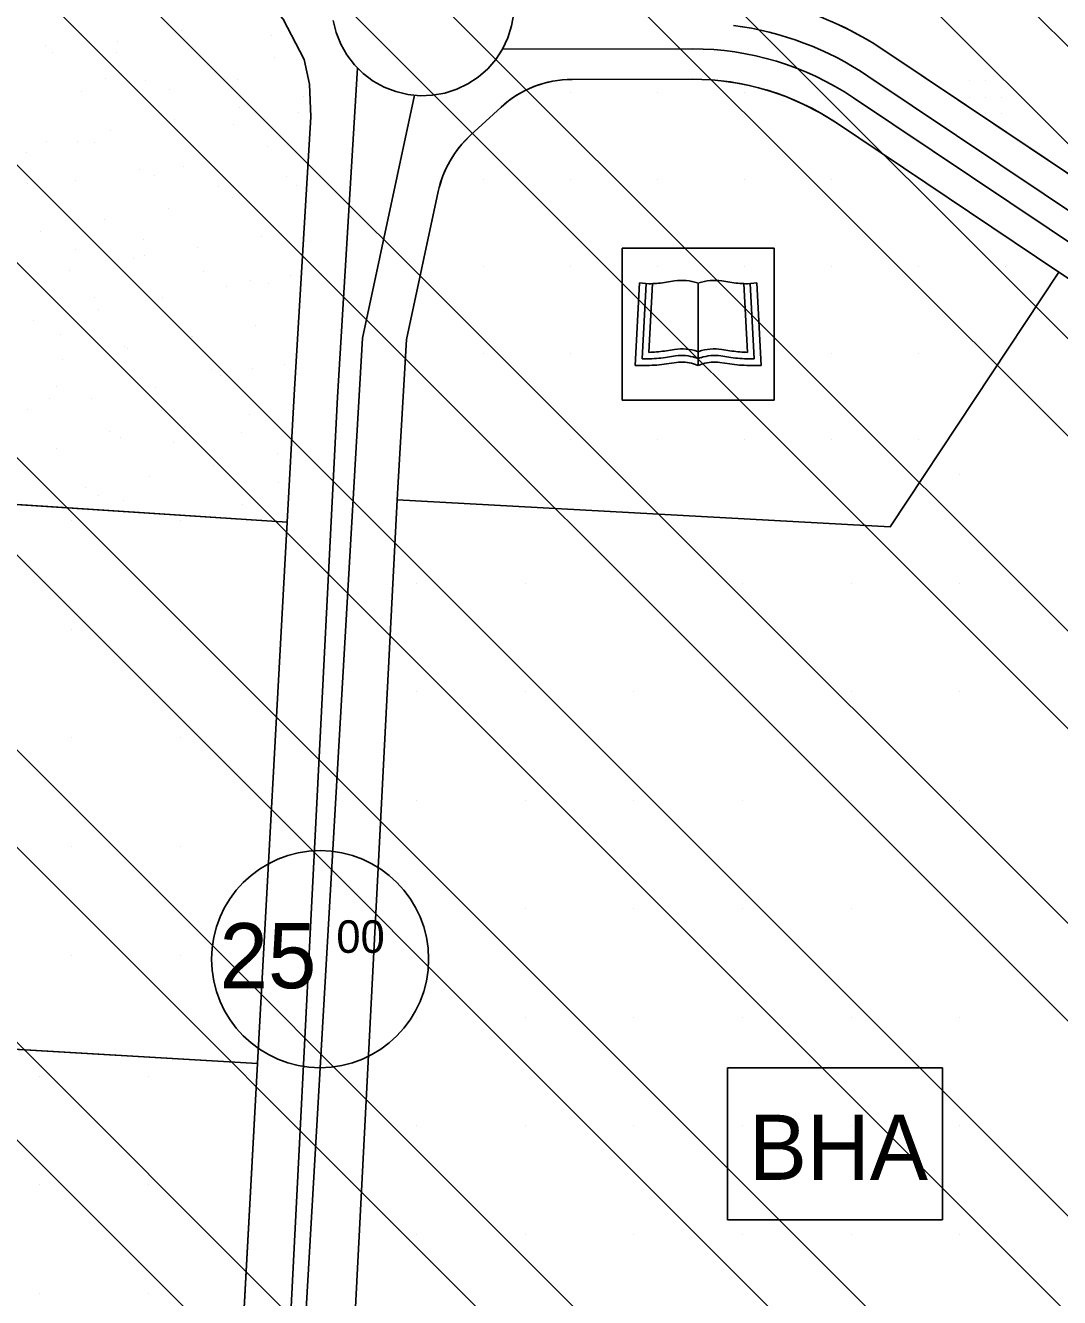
# Model space of a CAD drawing. Extents: x 419109 to 421295, y 4452223 to 4457798.
# Drawn here: x 420824.7 to 421062.9, y 4455373.6 to 4455666.6 of the extents above; entities that cross this region are included whole.
import ezdxf

# ---------------------------------------------------------------- set-up
doc = ezdxf.new("R2010")
doc.units = 0
for name, color, linetype in [('ADAKENARI', 7, 'Continuous'), ('KALDIRIM_FAT', 7, 'Continuous'), ('KD_DAIRE', 7, 'Continuous'), ('KD_YGEN', 7, 'Continuous'), ('PL_AYA_FUAR', 7, 'Continuous'), ('PL_K_BHA', 7, 'Continuous'), ('PL_KAMU_HİZMET_ALANI', 7, 'Continuous'), ('PL_SAY_KULTUR_TESIS', 7, 'Continuous'), ('PL_T_GUNUBIRLIK', 7, 'Continuous'), ('SEMBOL_FAT', 7, 'Continuous'), ('SN_TR_SIVILASMA', 7, 'Continuous'), ('TRFAT_BHA', 7, 'Continuous'), ('TRFAT_GUNUBİRLİK', 7, 'Continuous'), ('TRFAT_KHA', 7, 'Continuous'), ('TRFAT_KULTURELTESIS', 7, 'Continuous'), ('TRFAT_PARKALANI', 7, 'Continuous')]:
    doc.layers.add(name, color=color, linetype=linetype)

msp = doc.modelspace()

# ---------------------------------------------------------------- linework, layer by layer
at = {"layer": 'ADAKENARI'}
for p, q in [((420884.04, 4455668.02), (420888.93, 4455658.72)), ((420888.93, 4455658.72), (420890.16, 4455653.06)), ((421139.27, 4455582.57), (421022.63, 4455660.74)), ((420890.16, 4455653.06), (420890.46, 4455645.54)), ((420950.6, 4455654.17), (420978.29, 4455654.2)), ((420927.22, 4455641.3), (420934.26, 4455647.78)), ((420890.46, 4455645.54), (420886.58, 4455581.52)), ((421062.73, 4455609.79), (421011.5, 4455644.12)), ((420912.47, 4455594.25), (420919.79, 4455628.31)), ((421023.86, 4455551.11), (421062.73, 4455609.79)), ((421136.72, 4455560.21), (421062.73, 4455609.79)), ((420910.45, 4455560.12), (420912.47, 4455594.25)), ((420886.58, 4455581.52), (420884.98, 4455552.19)), ((420884.98, 4455552.19), (420718.56, 4455563.04)), ((420910.3, 4455557.31), (420910.45, 4455560.12)), ((420900, 4455356.91), (420910.3, 4455557.31)), ((420910.3, 4455557.31), (421023.86, 4455551.11)), ((420884.98, 4455552.19), (420878.18, 4455427.47)), ((420710.4, 4455437.34), (420878.18, 4455427.47)), ((420878.18, 4455427.47), (420861.99, 4455130.83))]:
    msp.add_line(p, q, dxfattribs=at)
for centre, radius, start, end in [((420978.36, 4455594.67), 79.53, 56.1721, 73.7808), ((420950.63, 4455630), 24.17, 90.0666, 132.622), ((420978.36, 4455594.67), 59.53, 56.1721, 90.0666), ((420943.95, 4455623.11), 24.71, 132.622, 167.8685)]:
    msp.add_arc(centre, radius, start, end, dxfattribs=at)
at = {"layer": 'KALDIRIM_FAT'}
for p, q in [((420895.58, 4455667.74), (420896.27, 4455664.96)), ((420936.68, 4455666.48), (420937.16, 4455669.3)), ((420896.27, 4455664.96), (420897.33, 4455662.29)), ((420935.83, 4455663.74), (420936.68, 4455666.48)), ((420897.33, 4455662.29), (420898.74, 4455659.8)), ((420934.6, 4455661.15), (420935.83, 4455663.74)), ((420898.74, 4455659.8), (420900.48, 4455657.52)), ((420931.17, 4455656.58), (420933.04, 4455658.75)), ((420933.04, 4455658.75), (420934.6, 4455661.15)), ((420934.6, 4455661.15), (420978.28, 4455661.2)), ((420901.16, 4455656.85), (420896.56, 4455580.94)), ((420900.48, 4455657.52), (420902.52, 4455655.5)), ((420929.01, 4455654.69), (420931.17, 4455656.58)), ((420902.52, 4455655.5), (420904.81, 4455653.78)), ((420904.81, 4455653.78), (420907.31, 4455652.38)), ((420924.04, 4455651.87), (420926.62, 4455653.11)), ((420926.62, 4455653.11), (420929.01, 4455654.69)), ((421271.44, 4455485.57), (421018.73, 4455654.92)), ((420902.32, 4455594.59), (420914.34, 4455650.52)), ((420907.31, 4455652.38), (420909.98, 4455651.34)), ((420909.98, 4455651.34), (420912.77, 4455650.67)), ((420912.77, 4455650.67), (420915.62, 4455650.39)), ((420915.62, 4455650.39), (420918.48, 4455650.5)), ((420918.48, 4455650.5), (420921.31, 4455650.99)), ((420921.31, 4455650.99), (420924.04, 4455651.87)), ((421268.1, 4455480.59), (421015.39, 4455649.94)), ((420885.7, 4455308.35), (420902.32, 4455594.59)), ((420896.56, 4455580.94), (420882.25, 4455300.18))]:
    msp.add_line(p, q, dxfattribs=at)
for radius, end in [(72.53, 82.5187), (66.53, 90.0666)]:
    msp.add_arc((420978.36, 4455594.67), radius, 56.1721, end, dxfattribs=at)
at = {"layer": 'KD_DAIRE'}
msp.add_circle((420892.57, 4455451.53), 25, dxfattribs=at)
at = {"layer": 'PL_AYA_FUAR'}
msp.add_lwpolyline([(420787.06, 4455778.4), (420884.04, 4455668.02), (420888.93, 4455658.72), (420890.16, 4455653.06), (420890.46, 4455645.54), (420886.58, 4455581.52), (420884.98, 4455552.19), (420718.56, 4455563.04)], dxfattribs=at)
at = {"layer": 'PL_K_BHA'}
for p, q in [((421062.73, 4455609.79), (421023.86, 4455551.11)), ((421136.72, 4455560.21), (421062.73, 4455609.79)), ((420910.3, 4455557.31), (420900, 4455356.91)), ((421023.86, 4455551.11), (420910.3, 4455557.31))]:
    msp.add_line(p, q, dxfattribs=at)
msp.add_lwpolyline([(420710.4, 4455437.34), (420718.56, 4455563.04), (420884.98, 4455552.19), (420878.18, 4455427.47)], close=True, dxfattribs=at)
at = {"layer": 'PL_KAMU_HİZMET_ALANI'}
msp.add_lwpolyline([(420705.27, 4455005.33), (420707.29, 4455006.2), (420751.48, 4455032.99), (420769.07, 4455051.2), (420804.89, 4455072.7), (420840.78, 4455094.99), (420847.65, 4455100.22), (420853.39, 4455106.67), (420857.79, 4455114.1), (420861.99, 4455130.83), (420878.18, 4455427.47), (420710.4, 4455437.34), (420545.42, 4455447.04), (420544.85, 4455437.97), (420540.37, 4455429.06), (420482.57, 4455314.58), (420453.85, 4455245.63), (420452.99, 4455236.3), (420611.77, 4455234.39), (420610.24, 4455191.26), (420608.01, 4455006.36)], dxfattribs=at)
at = {"layer": 'PL_SAY_KULTUR_TESIS'}
msp.add_lwpolyline([(421011.5, 4455644.12), (421062.73, 4455609.79), (421023.86, 4455551.11), (420910.3, 4455557.31), (420910.45, 4455560.12), (420912.47, 4455594.25), (420919.79, 4455628.31), (420920.26, 4455630.15), (420920.87, 4455631.95), (420921.62, 4455633.69), (420922.5, 4455635.38), (420923.5, 4455636.99), (420924.63, 4455638.52), (420925.87, 4455639.96), (420927.22, 4455641.3), (420934.26, 4455647.78), (420935.98, 4455649.22), (420937.83, 4455650.5), (420939.78, 4455651.6), (420941.83, 4455652.51), (420943.96, 4455653.23), (420946.14, 4455653.75), (420948.36, 4455654.06), (420950.6, 4455654.17), (420978.29, 4455654.2), (420982.69, 4455654.04), (420987.06, 4455653.56), (420991.39, 4455652.76), (420995.64, 4455651.64), (420999.81, 4455650.2), (421003.85, 4455648.47), (421007.75, 4455646.44)], close=True, dxfattribs=at)
at = {"layer": 'PL_T_GUNUBIRLIK'}
msp.add_lwpolyline([(421152.1, 4455679.21), (421144.29, 4455586.77), (421139.27, 4455582.57), (421022.63, 4455660.74), (421020.06, 4455662.39), (421017.43, 4455663.94), (421014.74, 4455665.39), (421012, 4455666.74)], dxfattribs=at)
at = {"layer": 'SEMBOL_FAT'}
for p, q in [((420962.14, 4455615.29), (420962.14, 4455580.29)), ((420962.14, 4455615.29), (420997.14, 4455615.29)), ((420997.14, 4455615.29), (420997.14, 4455580.29)), ((420965.14, 4455588.29), (420966.14, 4455607.29)), ((420968.3, 4455607.08), (420966.14, 4455607.29)), ((420966.72, 4455589.79), (420967.64, 4455607.14)), ((420968.3, 4455591.29), (420969.14, 4455607.13)), ((420971.91, 4455607.39), (420974.19, 4455607.74)), ((420979.64, 4455607.29), (420979.64, 4455588.29)), ((420987.38, 4455607.39), (420985.09, 4455607.74)), ((420990.98, 4455591.29), (420990.15, 4455607.13)), ((420990.98, 4455607.08), (420993.14, 4455607.29)), ((420992.56, 4455589.79), (420991.65, 4455607.14)), ((420994.14, 4455588.29), (420993.14, 4455607.29)), ((420971.91, 4455591.59), (420974.19, 4455591.94)), ((420979.5, 4455591.49), (420979.64, 4455591.45)), ((420979.78, 4455591.49), (420979.64, 4455591.45)), ((420987.38, 4455591.59), (420985.09, 4455591.94)), ((420965.14, 4455588.29), (420967.89, 4455588.29)), ((420966.72, 4455589.79), (420967.89, 4455589.79)), ((420972.14, 4455590.11), (420974.42, 4455590.46)), ((420972.37, 4455588.63), (420974.65, 4455588.98)), ((420978.56, 4455588.65), (420979.64, 4455588.29)), ((420979.03, 4455590.07), (420979.64, 4455589.87)), ((420980.25, 4455590.07), (420979.64, 4455589.87)), ((420980.73, 4455588.65), (420979.64, 4455588.29)), ((420986.92, 4455588.63), (420984.64, 4455588.98)), ((420987.15, 4455590.11), (420984.86, 4455590.46)), ((420992.56, 4455589.79), (420991.39, 4455589.79)), ((420994.14, 4455588.29), (420991.39, 4455588.29)), ((420962.14, 4455580.29), (420997.14, 4455580.29)), ((420986.42, 4455426.47), (420986.42, 4455391.47)), ((420986.42, 4455426.47), (421035.88, 4455426.47)), ((421035.88, 4455426.47), (421035.88, 4455391.47)), ((420986.42, 4455391.47), (421035.88, 4455391.47))]:
    msp.add_line(p, q, dxfattribs=at)
for points in [[(420968.3, 4455607.08), (420968.7, 4455607.09), (420969.16, 4455607.11), (420969.62, 4455607.13), (420970.08, 4455607.17), (420970.54, 4455607.21), (420971, 4455607.26), (420971.45, 4455607.32), (420971.91, 4455607.39)], [(420990.98, 4455607.08), (420990.59, 4455607.09), (420990.13, 4455607.11), (420989.67, 4455607.13), (420989.21, 4455607.17), (420988.75, 4455607.21), (420988.29, 4455607.26), (420987.83, 4455607.32), (420987.38, 4455607.39)], [(420968.3, 4455591.29), (420968.7, 4455591.3), (420969.16, 4455591.32), (420969.62, 4455591.34), (420970.08, 4455591.38), (420970.54, 4455591.42), (420971, 4455591.47), (420971.45, 4455591.53), (420971.91, 4455591.59)], [(420990.98, 4455591.29), (420990.59, 4455591.3), (420990.13, 4455591.32), (420989.67, 4455591.34), (420989.21, 4455591.38), (420988.75, 4455591.42), (420988.29, 4455591.47), (420987.83, 4455591.53), (420987.38, 4455591.59)]]:
    msp.add_lwpolyline(points, dxfattribs=at)
for centre, radius, start, end in [((420975.92, 4455596.53), 11.34, 71.5651, 98.7462), ((420983.37, 4455596.53), 11.34, 81.2538, 108.4349), ((420975.92, 4455580.73), 11.34, 71.5651, 98.7462), ((420983.37, 4455580.73), 11.34, 81.2538, 108.4349), ((420967.89, 4455617.69), 27.9, 270, 278.7462), ((420967.89, 4455617.69), 29.4, 270, 278.7462), ((420975.92, 4455580.73), 9.84, 71.5651, 98.7462), ((420975.92, 4455580.73), 8.34, 71.5651, 98.7462), ((420983.37, 4455580.73), 9.84, 81.2538, 108.4349), ((420983.37, 4455580.73), 8.34, 81.2538, 108.4349), ((420991.39, 4455617.69), 29.4, 261.2538, 270), ((420991.39, 4455617.69), 27.9, 261.2538, 270)]:
    msp.add_arc(centre, radius, start, end, dxfattribs=at)
at = {"layer": 'SN_TR_SIVILASMA'}
for p, q in [((421271.16, 4455455.4), (420227.3, 4456499.27)), ((421270.93, 4455433.18), (420221.05, 4456483.06)), ((421270.47, 4455388.74), (420206.08, 4456453.13)), ((421270.24, 4455366.53), (420198.6, 4456438.16)), ((421269.77, 4455322.09), (420183.63, 4456408.23)), ((421269.54, 4455299.87), (420176.15, 4456393.26)), ((421269.08, 4455255.43), (420161.18, 4456363.33)), ((421268.85, 4455233.21), (420151.38, 4456350.68)), ((421268.38, 4455188.77), (420123.47, 4456333.68)), ((421268.15, 4455166.56), (420116.87, 4456317.84)), ((421267.69, 4455122.12), (420103.66, 4456286.14)), ((421267.46, 4455099.9), (420097.06, 4456270.29)), ((421266.99, 4455055.46), (420083.86, 4456238.6)), ((421266.76, 4455033.24), (420079.94, 4456220.06)), ((421255.58, 4454999.52), (420079.94, 4456175.16)), ((421232.89, 4454999.76), (420079.94, 4456152.71))]:
    msp.add_line(p, q, dxfattribs=at)
at = {"layer": 'TRFAT_BHA'}
for p, q in [((421039.85, 4455563.16), (421039.85, 4455563.16)), ((420835.4, 4455552.47), (420835.4, 4455552.47)), ((420860.4, 4455552.47), (420860.4, 4455552.47)), ((420914.85, 4455538.16), (420914.85, 4455538.16)), ((420939.85, 4455538.16), (420939.85, 4455538.16)), ((420964.85, 4455538.16), (420964.85, 4455538.16)), ((420989.85, 4455538.16), (420989.85, 4455538.16)), ((421014.85, 4455538.16), (421014.85, 4455538.16)), ((421039.85, 4455538.16), (421039.85, 4455538.16)), ((420835.4, 4455527.47), (420835.4, 4455527.47)), ((420860.4, 4455527.47), (420860.4, 4455527.47)), ((420914.85, 4455513.16), (420914.85, 4455513.16)), ((420939.85, 4455513.16), (420939.85, 4455513.16)), ((420964.85, 4455513.16), (420964.85, 4455513.16)), ((420989.85, 4455513.16), (420989.85, 4455513.16)), ((421014.85, 4455513.16), (421014.85, 4455513.16)), ((421039.85, 4455513.16), (421039.85, 4455513.16)), ((420835.4, 4455502.47), (420835.4, 4455502.47)), ((420860.4, 4455502.47), (420860.4, 4455502.47)), ((420914.85, 4455488.16), (420914.85, 4455488.16)), ((420939.85, 4455488.16), (420939.85, 4455488.16)), ((420964.85, 4455488.16), (420964.85, 4455488.16)), ((420989.85, 4455488.16), (420989.85, 4455488.16)), ((421014.85, 4455488.16), (421014.85, 4455488.16)), ((421039.85, 4455488.16), (421039.85, 4455488.16)), ((420835.4, 4455477.47), (420835.4, 4455477.47)), ((420860.4, 4455477.47), (420860.4, 4455477.47)), ((420914.85, 4455463.16), (420914.85, 4455463.16)), ((420939.85, 4455463.16), (420939.85, 4455463.16)), ((420964.85, 4455463.16), (420964.85, 4455463.16)), ((420989.85, 4455463.16), (420989.85, 4455463.16)), ((421014.85, 4455463.16), (421014.85, 4455463.16)), ((421039.85, 4455463.16), (421039.85, 4455463.16)), ((420835.4, 4455452.47), (420835.4, 4455452.47)), ((420860.4, 4455452.47), (420860.4, 4455452.47)), ((420914.85, 4455438.16), (420914.85, 4455438.16)), ((420939.85, 4455438.16), (420939.85, 4455438.16)), ((420964.85, 4455438.16), (420964.85, 4455438.16)), ((420989.85, 4455438.16), (420989.85, 4455438.16)), ((421014.85, 4455438.16), (421014.85, 4455438.16)), ((421039.85, 4455438.16), (421039.85, 4455438.16)), ((420914.85, 4455413.16), (420914.85, 4455413.16)), ((420939.85, 4455413.16), (420939.85, 4455413.16)), ((420964.85, 4455413.16), (420964.85, 4455413.16)), ((420989.85, 4455413.16), (420989.85, 4455413.16)), ((421014.85, 4455413.16), (421014.85, 4455413.16)), ((421039.85, 4455413.16), (421039.85, 4455413.16)), ((420914.85, 4455388.16), (420914.85, 4455388.16)), ((420939.85, 4455388.16), (420939.85, 4455388.16)), ((420964.85, 4455388.16), (420964.85, 4455388.16)), ((420989.85, 4455388.16), (420989.85, 4455388.16)), ((421014.85, 4455388.16), (421014.85, 4455388.16)), ((421039.85, 4455388.16), (421039.85, 4455388.16))]:
    msp.add_line(p, q, dxfattribs=at)
at = {"layer": 'TRFAT_GUNUBİRLİK'}
for p, q in [((421042.1, 4455653.82), (421042.1, 4455653.82)), ((421045.85, 4455653.82), (421045.85, 4455653.82)), ((421042.1, 4455650.07), (421042.1, 4455650.07)), ((421045.85, 4455650.07), (421045.85, 4455650.07)), ((421049.6, 4455650.07), (421049.6, 4455650.07)), ((421045.85, 4455646.32), (421045.85, 4455646.32)), ((421049.6, 4455646.32), (421049.6, 4455646.32))]:
    msp.add_line(p, q, dxfattribs=at)
at = {"layer": 'TRFAT_KHA'}
for p, q in [((420827.99, 4455424.6), (420827.99, 4455424.6)), ((420852.99, 4455424.6), (420852.99, 4455424.6)), ((420877.99, 4455424.6), (420877.99, 4455424.6)), ((420827.99, 4455399.6), (420827.99, 4455399.6)), ((420852.99, 4455399.6), (420852.99, 4455399.6)), ((420827.99, 4455374.6), (420827.99, 4455374.6)), ((420852.99, 4455374.6), (420852.99, 4455374.6))]:
    msp.add_line(p, q, dxfattribs=at)
at = {"layer": 'TRFAT_KULTURELTESIS'}
for p, q in [((420950.3, 4455651.11), (420950.3, 4455651.11)), ((420970.3, 4455651.11), (420970.3, 4455651.11)), ((420990.3, 4455651.11), (420990.3, 4455651.11)), ((420930.3, 4455631.11), (420930.3, 4455631.11)), ((420950.3, 4455631.11), (420950.3, 4455631.11)), ((420970.3, 4455631.11), (420970.3, 4455631.11)), ((420990.3, 4455631.11), (420990.3, 4455631.11)), ((421010.3, 4455631.11), (421010.3, 4455631.11)), ((421030.3, 4455631.11), (421030.3, 4455631.11)), ((420930.3, 4455611.11), (420930.3, 4455611.11)), ((420950.3, 4455611.11), (420950.3, 4455611.11)), ((420970.3, 4455611.11), (420970.3, 4455611.11)), ((420990.3, 4455611.11), (420990.3, 4455611.11)), ((421010.3, 4455611.11), (421010.3, 4455611.11)), ((421030.3, 4455611.11), (421030.3, 4455611.11)), ((421050.3, 4455611.11), (421050.3, 4455611.11)), ((420930.3, 4455591.11), (420930.3, 4455591.11)), ((420950.3, 4455591.11), (420950.3, 4455591.11)), ((420970.3, 4455591.11), (420970.3, 4455591.11)), ((420990.3, 4455591.11), (420990.3, 4455591.11)), ((421010.3, 4455591.11), (421010.3, 4455591.11)), ((421030.3, 4455591.11), (421030.3, 4455591.11)), ((421050.3, 4455591.11), (421050.3, 4455591.11)), ((420930.3, 4455571.11), (420930.3, 4455571.11)), ((420950.3, 4455571.11), (420950.3, 4455571.11)), ((420970.3, 4455571.11), (420970.3, 4455571.11)), ((420990.3, 4455571.11), (420990.3, 4455571.11)), ((421010.3, 4455571.11), (421010.3, 4455571.11)), ((421030.3, 4455571.11), (421030.3, 4455571.11))]:
    msp.add_line(p, q, dxfattribs=at)
at = {"layer": 'TRFAT_PARKALANI'}
for p, q in [((420860.58, 4455665.53), (420860.58, 4455665.53)), ((420829.31, 4455661.94), (420829.31, 4455661.94)), ((420845.81, 4455662.93), (420845.81, 4455662.93)), ((420881.45, 4455664.3), (420881.45, 4455664.3)), ((420831.03, 4455660.32), (420831.03, 4455660.32)), ((420845.61, 4455660.33), (420845.61, 4455660.33)), ((420882.01, 4455659.16), (420882.01, 4455659.16)), ((420867.24, 4455656.55), (420867.24, 4455656.55)), ((420843.22, 4455654.41), (420843.22, 4455654.41)), ((420852.47, 4455653.95), (420852.47, 4455653.95)), ((420873.63, 4455654.13), (420873.63, 4455654.13)), ((420837.7, 4455651.34), (420837.7, 4455651.34)), ((420857.99, 4455651.81), (420857.99, 4455651.81)), ((420888.67, 4455650.18), (420888.67, 4455650.18)), ((420873.9, 4455647.57), (420873.9, 4455647.57)), ((420859.13, 4455644.97), (420859.13, 4455644.97)), ((420887.53, 4455646.6), (420887.53, 4455646.6)), ((420844.36, 4455642.37), (420844.36, 4455642.37)), ((420872.56, 4455643.78), (420872.56, 4455643.78)), ((420829.58, 4455639.76), (420829.58, 4455639.76)), ((420836.72, 4455639.82), (420836.72, 4455639.82)), ((420840.61, 4455639.64), (420840.61, 4455639.64)), ((420880.56, 4455638.59), (420880.56, 4455638.59)), ((420824.97, 4455637.32), (420824.97, 4455637.32)), ((420865.79, 4455635.99), (420865.79, 4455635.99)), ((420851.02, 4455633.39), (420851.02, 4455633.39)), ((420861.07, 4455634.14), (420861.07, 4455634.14)), ((420825.23, 4455630.18), (420825.23, 4455630.18)), ((420836.24, 4455630.78), (420836.24, 4455630.78)), ((420854.52, 4455632.11), (420854.52, 4455632.11)), ((420869.29, 4455629.51), (420869.29, 4455629.51)), ((420884.93, 4455631.83), (420884.93, 4455631.83)), ((420887.22, 4455629.61), (420887.22, 4455629.61)), ((420872.45, 4455627.01), (420872.45, 4455627.01)), ((420857.68, 4455624.41), (420857.68, 4455624.41)), ((420842.9, 4455621.8), (420842.9, 4455621.8)), ((420828.13, 4455619.2), (420828.13, 4455619.2)), ((420879.11, 4455618.03), (420879.11, 4455618.03)), ((420888.01, 4455617.59), (420888.01, 4455617.59)), ((420836.27, 4455615.02), (420836.27, 4455615.02)), ((420851.91, 4455617.34), (420851.91, 4455617.34)), ((420864.34, 4455615.43), (420864.34, 4455615.43)), ((420849.57, 4455612.82), (420849.57, 4455612.82)), ((420852.17, 4455613.62), (420852.17, 4455613.62)), ((420834.79, 4455610.22), (420834.79, 4455610.22)), ((420865.82, 4455609.81), (420865.82, 4455609.81)), ((420885.77, 4455609.05), (420885.77, 4455609.05)), ((420871, 4455606.45), (420871, 4455606.45)), ((420876.52, 4455607.94), (420876.52, 4455607.94)), ((420880.59, 4455607.21), (420880.59, 4455607.21)), ((420840.68, 4455603.98), (420840.68, 4455603.98)), ((420856.23, 4455603.84), (420856.23, 4455603.84)), ((420841.45, 4455601.24), (420841.45, 4455601.24)), ((420826.68, 4455598.63), (420826.68, 4455598.63)), ((420877.66, 4455597.47), (420877.66, 4455597.47)), ((420832.8, 4455595.33), (420832.8, 4455595.33)), ((420862.89, 4455594.86), (420862.89, 4455594.86)), ((420863.21, 4455595.04), (420863.21, 4455595.04)), ((420847.57, 4455592.72), (420847.57, 4455592.72)), ((420848.11, 4455592.26), (420848.11, 4455592.26)), ((420833.34, 4455589.65), (420833.34, 4455589.65)), ((420884.32, 4455588.49), (420884.32, 4455588.49)), ((420867.63, 4455587.43), (420867.63, 4455587.43)), ((420869.55, 4455585.88), (420869.55, 4455585.88)), ((420877.12, 4455587.51), (420877.12, 4455587.51)), ((420831.79, 4455583.46), (420831.79, 4455583.46)), ((420854.77, 4455583.28), (420854.77, 4455583.28)), ((420830.19, 4455580.55), (420830.19, 4455580.55)), ((420840, 4455580.67), (420840, 4455580.67)), ((420825.23, 4455578.07), (420825.23, 4455578.07)), ((420856.14, 4455577.79), (420856.14, 4455577.79)), ((420876.21, 4455576.9), (420876.21, 4455576.9)), ((420861.44, 4455574.3), (420861.44, 4455574.3)), ((420844.1, 4455573.02), (420844.1, 4455573.02)), ((420846.66, 4455571.69), (420846.66, 4455571.69)), ((420874.51, 4455572.74), (420874.51, 4455572.74)), ((420831.89, 4455569.09), (420831.89, 4455569.09)), ((420858.87, 4455570.42), (420858.87, 4455570.42)), ((420882.87, 4455567.92), (420882.87, 4455567.92)), ((420868.1, 4455565.32), (420868.1, 4455565.32)), ((420853.32, 4455562.71), (420853.32, 4455562.71)), ((420838.55, 4455560.11), (420838.55, 4455560.11)), ((420883.08, 4455561.23), (420883.08, 4455561.23)), ((420841.49, 4455558.25), (420841.49, 4455558.25)), ((420847.24, 4455557.27), (420847.24, 4455557.27)), ((420874.76, 4455556.34), (420874.76, 4455556.34))]:
    msp.add_line(p, q, dxfattribs=at)

# ---------------------------------------------------------------- texts
at = {"layer": 'KD_YGEN'}
for s, height, p in [('25', 15, (420869.41, 4455444.83)), ('00', 7.5, (420896.31, 4455452.98))]:
    msp.add_text(s, height=height, dxfattribs=at).set_placement(p)
at = {"layer": 'SEMBOL_FAT'}
msp.add_text('BHA', height=15, dxfattribs=at).set_placement((420991.31, 4455400.7))

doc.saveas('drawing.dxf')
